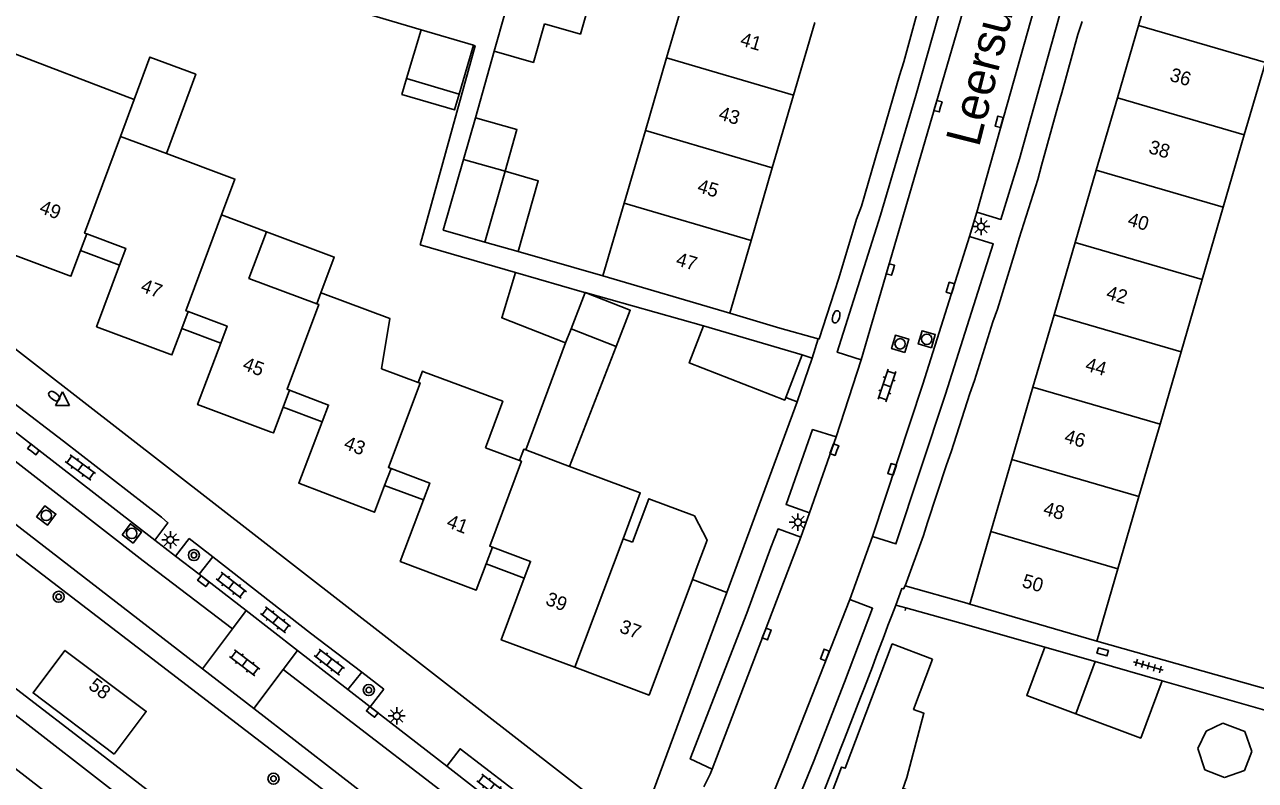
# Model space of a CAD drawing. Extents: x 128000 to 131008, y 398996 to 402500.
# Drawn here: x 128350.2 to 128439.2, y 400100.2 to 400154.9 of the extents above; entities that cross this region are included whole.
import ezdxf

# ---------------------------------------------------------------- set-up
doc = ezdxf.new("R2010")
doc.units = 0
for name, color, linetype in [('gg-afsc-erfafscheiding', 7, 'Continuous'), ('gg-afsc-muur', 7, 'Continuous'), ('gg-anno-huisnummerreeks BGT', 7, 'Continuous'), ('gg-anno-openbare ruimte label', 7, 'Continuous'), ('gg-bbg-bijgebouw', 7, 'Continuous'), ('gg-bbg-gedigitaliseerde bebouwing', 7, 'Continuous'), ('gg-bbg-gedigitaliseerde bijgebouw', 7, 'Continuous'), ('gg-bbg-hoofdgebouw', 7, 'Continuous'), ('gg-bbg-luifel en loopbrug', 7, 'Continuous'), ('gg-bbg-tussenscheiding', 7, 'Continuous'), ('gg-knt-verharding', 7, 'Continuous'), ('gg-knt-verharding nz', 7, 'Continuous'), ('gt-grn-groengrens NZ', 7, 'Continuous'), ('gt-symb-boom', 7, 'Continuous'), ('gt-symb-brandkraan', 7, 'Continuous'), ('gt-symb-klinker verharding', 7, 'Continuous'), ('gt-symb-kolk', 7, 'Continuous'), ('gt-symb-lichtmast', 7, 'Continuous'), ('gt-symb-rioolschacht', 7, 'Continuous'), ('gt-symb-tegel verharding', 7, 'Continuous'), ('gt-symb-waterafsluiter', 7, 'Continuous')]:
    doc.layers.add(name, color=color, linetype=linetype)

# ---------------------------------------------------------------- blocks, each defined once
blk = doc.blocks.new('gt0-KOLK')
at = {"layer": 'gt-symb-kolk'}
blk.add_lwpolyline([(0, 0), (0.375, 0), (0.375, 0.4), (-0.375, 0.4), (-0.375, 0), (0, 0)], dxfattribs=at)
blk = doc.blocks.new('gt0-RS')
at = {"layer": 'gt-symb-rioolschacht'}
blk.add_lwpolyline([(-0.5, -0.5), (0.5, -0.5), (0.5, 0.5), (-0.5, 0.5)], close=True, dxfattribs=at)
blk.add_circle((0, 0), 0.375, dxfattribs=at)
blk = doc.blocks.new('gt0-BR')
at = {"layer": 'gt-symb-brandkraan'}
for centre, radius, start, end in [((-0.244, 0), 0.206, 107.56694, 252.43307), ((0.599, -2.664), 3, 106.89205, 107.56694), ((0, -0.691), 0.938, 73.10799, 106.89205), ((-0.599, -2.664), 3, 72.43309, 73.10799), ((0.244, 0), 0.206, 287.56695, 72.43309), ((0.599, 2.664), 3, 252.43307, 253.10797), ((0, 0.691), 0.938, 253.10797, 286.89206), ((-0.599, 2.664), 3, 286.89206, 287.56695)]:
    blk.add_arc(centre, radius, start, end, dxfattribs=at)
blk = doc.blocks.new('gt0-LMAST')
at = {"layer": 'gt-symb-lichtmast'}
for p, q in [((-0.182, 0.173), (-0.447, 0.438)), ((-0.005, 0.246), (-0.005, 0.621)), ((0.172, 0.173), (0.437, 0.438)), ((-0.255, -0.004), (-0.63, -0.004)), ((-0.182, -0.181), (-0.447, -0.446)), ((-0.005, -0.254), (-0.005, -0.629)), ((0.437, -0.446), (0.172, -0.181)), ((0.245, -0.004), (0.62, -0.004))]:
    blk.add_line(p, q, dxfattribs=at)
blk.add_circle((-0.005, -0.004), 0.25, dxfattribs=at)
blk = doc.blocks.new('gt0-KL1')
at = {"layer": 'gt-symb-klinker verharding'}
for p, q in [((-1.15, 0.3), (1.15, 0.3)), ((-1, -0.3), (-1, 0.3)), ((-0.5, 0.3), (-0.5, 0.45)), ((0, -0.3), (0, 0.3)), ((0.5, 0.3), (0.5, 0.45)), ((1, -0.3), (1, 0.3)), ((-1.15, -0.3), (1.15, -0.3)), ((-0.5, -0.45), (-0.5, -0.3)), ((0.5, -0.45), (0.5, -0.3))]:
    blk.add_line(p, q, dxfattribs=at)
blk = doc.blocks.new('gt0-BOOM')
at = {"layer": 'gt-symb-boom'}
for radius in [0.4, 0.2]:
    blk.add_circle((0, 0), radius, dxfattribs=at)
blk = doc.blocks.new('gt0-TEG1')
at = {"layer": 'gt-symb-tegel verharding'}
for p, q in [((-1.125, 0), (1.125, 0)), ((-0.9, -0.25), (-0.9, 0.25)), ((-0.45, -0.25), (-0.45, 0.25)), ((0, -0.25), (0, 0.25)), ((0.45, -0.25), (0.45, 0.25)), ((0.9, -0.25), (0.9, 0.25))]:
    blk.add_line(p, q, dxfattribs=at)
blk = doc.blocks.new('gt0-WAFSL')
at = {"layer": 'gt-symb-waterafsluiter'}
for p, q in [((-0.5, -0.333), (0, 0.667)), ((0, 0.667), (0.5, -0.333)), ((0.5, -0.333), (-0.5, -0.333))]:
    blk.add_line(p, q, dxfattribs=at)

msp = doc.modelspace()

# ---------------------------------------------------------------- linework, layer by layer
at = {"layer": 'gg-afsc-erfafscheiding'}
for p, q in [((128359.153, 400160.308), (128378.83, 400154.482)), ((128382.764, 400148.125), (128384.12, 400152.936)), ((128378.77, 400138.95), (128385.668, 400136.945)), ((128391.979, 400136.693), (128385.843, 400138.453)), ((128390.693, 400135.484), (128399.269, 400133.08)), ((128404.77, 400132.921), (128401.16, 400134.01))]:
    msp.add_line(p, q, dxfattribs=at)
msp.add_lwpolyline([(128378.77, 400138.95), (128382.733, 400153.326), (128382.619, 400153.36)], dxfattribs=at)
at = {"layer": 'gg-afsc-muur'}
for p, q in [((128413.741, 400152.16), (128414.917, 400156.412)), ((128426.343, 400154.145), (128425.184, 400149.913)), ((128412.209, 400146.938), (128413.437, 400151.181)), ((128424.894, 400148.931), (128423.708, 400144.663)), ((128410.674, 400141.734), (128411.91, 400145.979)), ((128423.431, 400143.667), (128422.092, 400139.433)), ((128409.058, 400136.542), (128410.331, 400140.79)), ((128421.818, 400138.531), (128420.513, 400134.286)), ((128346.234, 400133.939), (128351.085, 400130.174)), ((128420.192, 400133.367), (128418.85, 400129.127)), ((128404.77, 400132.921), (128407.557, 400132.158)), ((128405.208, 400127.907), (128406.038, 400127.585)), ((128418.533, 400128.201), (128417.176, 400123.977)), ((128400.936, 400113.823), (128406.038, 400127.585)), ((128416.827, 400123.036), (128415.451, 400118.863)), ((128415.159, 400117.938), (128413.842, 400114.298)), ((128398.458, 400114.752), (128400.936, 400113.823)), ((128413.842, 400114.298), (128418.312, 400113.048)), ((128413.84, 400112.51), (128413.889, 400112.711)), ((128413.889, 400112.711), (128418.298, 400111.467)), ((128418.298, 400111.467), (128423.943, 400109.856)), ((128427.709, 400110.3), (128443.633, 400105.812)), ((128432.433, 400107.434), (128443.345, 400104.32))]:
    msp.add_line(p, q, dxfattribs=at)
msp.add_lwpolyline([(128407.557, 400132.158), (128407.632, 400132.137), (128408.737, 400135.556)], dxfattribs=at)
at = {"layer": 'gg-bbg-bijgebouw'}
for p, q in [((128399.269, 400133.08), (128406.403, 400130.981)), ((128406.403, 400130.981), (128405.208, 400127.907))]:
    msp.add_line(p, q, dxfattribs=at)
msp.add_lwpolyline([(128405.208, 400127.907), (128405.136, 400127.721), (128398.229, 400130.405), (128399.269, 400133.08)], dxfattribs=at)
at = {"layer": 'gg-bbg-gedigitaliseerde bebouwing'}
for p, q in [((128358.074, 400149.439), (128348.515, 400153.103)), ((128357.083, 400146.774), (128358.074, 400149.439)), ((128360.405, 400145.538), (128357.083, 400146.774)), ((128367.64, 400139.89), (128364.399, 400141.104)), ((128371.581, 400135.475), (128371.287, 400134.684)), ((128378.626, 400128.994), (128375.962, 400129.99)), ((128385.948, 400123.348), (128383.481, 400124.272)), ((128389.573, 400122.928), (128386.396, 400124.118))]:
    msp.add_line(p, q, dxfattribs=at)
for points in [[(128364.399, 400141.104), (128365.363, 400143.694), (128360.405, 400145.538)], [(128371.287, 400134.684), (128366.382, 400136.51), (128367.64, 400139.89)], [(128375.962, 400129.99), (128376.564, 400133.618), (128371.722, 400135.423), (128371.581, 400135.475)], [(128379.067, 400129.748), (128378.927, 400129.8), (128378.626, 400128.994)], [(128379.067, 400129.748), (128384.736, 400127.63), (128383.481, 400124.272)], [(128386.396, 400124.118), (128386.256, 400124.17), (128385.948, 400123.348)], [(128389.573, 400122.928), (128394.681, 400121.007), (128393.437, 400117.702)], [(128419.171, 400097.597), (128413.781, 400099.629), (128413.746, 400099.536), (128413.64, 400099.565), (128413.968, 400100.435), (128415.198, 400105.088), (128414.449, 400105.37), (128415.82, 400109)]]:
    msp.add_lwpolyline(points, dxfattribs=at)
at = {"layer": 'gg-bbg-gedigitaliseerde bijgebouw'}
for p, q in [((128384.12, 400152.936), (128384.92, 400155.731)), ((128378.83, 400154.482), (128377.787, 400150.959)), ((128382.619, 400153.36), (128378.83, 400154.482)), ((128382.619, 400153.36), (128381.576, 400149.837)), ((128377.787, 400150.959), (128381.576, 400149.837)), ((128382.764, 400148.125), (128381.902, 400145.117)), ((128385.843, 400138.453), (128383.436, 400139.143)), ((128390.693, 400135.484), (128389.676, 400132.868)), ((128389.676, 400132.868), (128392.942, 400131.599)), ((128423.943, 400109.856), (128427.586, 400108.817)), ((128426.182, 400105.049), (128427.586, 400108.817)), ((128435.61, 400103.802), (128435.012, 400102.546)), ((128436.833, 400104.361), (128435.61, 400103.802)), ((128438.401, 400103.772), (128436.833, 400104.361)), ((128438.92, 400102.321), (128438.401, 400103.772)), ((128435.012, 400102.546), (128435.531, 400100.987)), ((128438.393, 400100.957), (128438.92, 400102.321)), ((128435.531, 400100.987), (128436.953, 400100.437)), ((128436.953, 400100.437), (128438.393, 400100.957))]:
    msp.add_line(p, q, dxfattribs=at)
for points in [[(128388.553, 400157.715), (128391.154, 400156.97), (128390.354, 400154.175), (128387.753, 400154.92)], [(128387.753, 400154.92), (128386.952, 400152.125), (128384.12, 400152.936)], [(128384.901, 400144.258), (128385.763, 400147.266), (128382.764, 400148.125)], [(128381.902, 400145.117), (128380.437, 400140.002), (128383.436, 400139.143)], [(128384.901, 400144.258), (128387.308, 400143.569), (128385.843, 400138.453)], [(128392.942, 400131.599), (128393.959, 400134.215), (128390.693, 400135.484)], [(128423.943, 400109.856), (128422.633, 400106.372), (128426.182, 400105.049)]]:
    msp.add_lwpolyline(points, dxfattribs=at)
at = {"layer": 'gg-bbg-hoofdgebouw'}
for p, q in [((128430.721, 400154.785), (128432.247, 400160.01)), ((128396.591, 400152.447), (128398.127, 400157.696)), ((128407.305, 400155.01), (128405.769, 400149.76)), ((128429.195, 400149.56), (128430.721, 400154.785)), ((128395.054, 400147.197), (128396.591, 400152.447)), ((128439.897, 400152.105), (128438.374, 400146.88)), ((128405.769, 400149.76), (128404.232, 400144.51)), ((128427.669, 400144.335), (128429.195, 400149.56)), ((128393.517, 400141.947), (128395.054, 400147.197)), ((128438.374, 400146.88), (128436.85, 400141.654)), ((128404.232, 400144.51), (128402.696, 400139.26)), ((128426.143, 400139.11), (128427.669, 400144.335)), ((128391.979, 400136.693), (128393.517, 400141.947)), ((128436.85, 400141.654), (128435.327, 400136.428)), ((128354.191, 400138.522), (128354.643, 400139.736)), ((128348.009, 400138.711), (128353.346, 400136.725)), ((128402.696, 400139.26), (128401.16, 400134.01)), ((128424.616, 400133.885), (128426.143, 400139.11)), ((128401.16, 400134.01), (128391.979, 400136.693)), ((128435.327, 400136.428), (128433.803, 400131.202)), ((128361.518, 400132.9), (128361.973, 400134.122)), ((128423.09, 400128.66), (128424.616, 400133.885)), ((128433.803, 400131.202), (128432.28, 400125.977)), ((128368.844, 400127.202), (128369.308, 400128.438)), ((128421.564, 400123.436), (128423.09, 400128.66)), ((128432.28, 400125.977), (128430.756, 400120.752)), ((128420.038, 400118.211), (128421.564, 400123.436)), ((128376.188, 400121.555), (128376.655, 400122.779)), ((128430.756, 400120.752), (128429.233, 400115.526)), ((128418.51, 400112.98), (128420.038, 400118.211)), ((128393.437, 400117.702), (128394.121, 400117.446)), ((128383.532, 400115.876), (128383.991, 400117.092)), ((128398.809, 400115.689), (128398.458, 400114.752)), ((128429.233, 400115.526), (128427.709, 400110.3)), ((128427.709, 400110.3), (128418.51, 400112.98))]:
    msp.add_line(p, q, dxfattribs=at)
for points in [[(128354.643, 400139.736), (128357.466, 400138.686), (128357.013, 400137.467)], [(128353.346, 400136.725), (128353.501, 400136.667), (128354.191, 400138.522)], [(128357.013, 400137.467), (128355.358, 400133.015), (128360.657, 400131.045)], [(128361.973, 400134.122), (128364.797, 400133.062), (128364.34, 400131.845)], [(128360.657, 400131.045), (128360.808, 400130.989), (128361.518, 400132.9)], [(128364.34, 400131.845), (128362.67, 400127.398), (128367.985, 400125.402)], [(128369.308, 400128.438), (128372.136, 400127.359), (128371.673, 400126.144)], [(128367.985, 400125.402), (128368.146, 400125.342), (128368.844, 400127.202)], [(128371.673, 400126.144), (128369.979, 400121.706), (128375.275, 400119.685)], [(128376.655, 400122.779), (128379.457, 400121.721), (128378.998, 400120.505)], [(128375.275, 400119.685), (128375.449, 400119.619), (128376.188, 400121.555)], [(128378.998, 400120.505), (128377.32, 400116.061), (128382.628, 400114.057)], [(128398.809, 400115.689), (128399.52, 400117.587), (128398.601, 400119.352), (128395.299, 400120.589), (128394.121, 400117.446)], [(128383.991, 400117.092), (128386.752, 400116.06), (128386.297, 400114.842)], [(128382.628, 400114.057), (128382.818, 400113.985), (128383.532, 400115.876)], [(128386.297, 400114.842), (128384.634, 400110.393), (128389.94, 400108.41)], [(128389.94, 400108.41), (128395.327, 400106.397), (128398.458, 400114.752)], [(128409.229, 400094.401), (128407.277, 400095.136), (128408.295, 400097.829), (128408.012, 400097.935), (128409.243, 400101.196), (128409.511, 400101.113), (128412.915, 400110.097), (128415.82, 400109)], [(128356.63, 400102.131), (128358.95, 400105.221), (128353.07, 400109.63), (128350.77, 400106.56), (128356.63, 400102.131)]]:
    msp.add_lwpolyline(points, dxfattribs=at)
at = {"layer": 'gg-bbg-luifel en loopbrug'}
for p, q in [((128357.013, 400137.467), (128354.191, 400138.522)), ((128364.34, 400131.845), (128361.518, 400132.9)), ((128389.676, 400132.868), (128389.288, 400131.868)), ((128386.396, 400124.118), (128389.288, 400131.868)), ((128392.942, 400131.599), (128389.573, 400122.928)), ((128371.673, 400126.144), (128368.844, 400127.202)), ((128378.998, 400120.505), (128376.188, 400121.555)), ((128386.297, 400114.842), (128383.532, 400115.876)), ((128427.586, 400108.817), (128432.433, 400107.434))]:
    msp.add_line(p, q, dxfattribs=at)
for points in [[(128358.074, 400149.439), (128359.213, 400152.502), (128362.535, 400151.267), (128360.405, 400145.538)], [(128377.787, 400150.959), (128377.448, 400149.815), (128381.237, 400148.693), (128381.576, 400149.837)], [(128367.64, 400139.89), (128372.546, 400138.052), (128371.581, 400135.475)], [(128389.288, 400131.868), (128384.665, 400133.664), (128385.668, 400136.945)], [(128385.668, 400136.945), (128390.657, 400135.494), (128390.693, 400135.484)], [(128426.182, 400105.049), (128430.886, 400103.296), (128432.433, 400107.434)]]:
    msp.add_lwpolyline(points, dxfattribs=at)
at = {"layer": 'gg-bbg-tussenscheiding'}
for p, q in [((128430.721, 400154.785), (128439.897, 400152.105)), ((128405.769, 400149.76), (128396.591, 400152.447)), ((128429.195, 400149.56), (128438.374, 400146.88)), ((128404.232, 400144.51), (128395.054, 400147.197)), ((128384.901, 400144.258), (128381.902, 400145.117)), ((128383.436, 400139.143), (128384.901, 400144.258)), ((128427.669, 400144.335), (128436.85, 400141.654)), ((128402.696, 400139.26), (128393.517, 400141.947)), ((128426.143, 400139.11), (128435.327, 400136.428)), ((128424.616, 400133.885), (128433.803, 400131.202)), ((128423.09, 400128.66), (128432.28, 400125.977)), ((128421.564, 400123.436), (128430.756, 400120.752)), ((128420.038, 400118.211), (128429.233, 400115.526)), ((128389.94, 400108.41), (128393.437, 400117.702))]:
    msp.add_line(p, q, dxfattribs=at)
for points in [[(128354.643, 400139.736), (128354.487, 400139.794), (128357.083, 400146.774)], [(128361.973, 400134.122), (128361.823, 400134.178), (128364.399, 400141.104)], [(128369.308, 400128.438), (128369.141, 400128.502), (128371.427, 400134.632), (128371.287, 400134.684)], [(128376.655, 400122.779), (128376.468, 400122.85), (128378.764, 400128.943), (128378.626, 400128.994)], [(128383.991, 400117.092), (128383.792, 400117.166), (128386.088, 400123.296), (128385.948, 400123.348)]]:
    msp.add_lwpolyline(points, dxfattribs=at)
at = {"layer": 'gg-knt-verharding'}
for p, q in [((128426.648, 400155.081), (128426.343, 400154.145)), ((128413.437, 400151.181), (128413.741, 400152.16)), ((128425.184, 400149.913), (128424.894, 400148.931)), ((128411.91, 400145.979), (128412.209, 400146.938)), ((128423.708, 400144.663), (128423.431, 400143.667)), ((128410.331, 400140.79), (128410.674, 400141.734)), ((128419.02, 400141.305), (128418.509, 400139.538)), ((128422.092, 400139.433), (128421.818, 400138.531)), ((128408.737, 400135.556), (128409.058, 400136.542)), ((128420.513, 400134.286), (128420.192, 400133.367)), ((128407.119, 400130.743), (128407.557, 400132.158)), ((128406.038, 400127.585), (128407.119, 400130.743)), ((128406.403, 400130.981), (128407.119, 400130.743)), ((128410.671, 400130.631), (128408.847, 400125.069)), ((128392.301, 400098.182), (128351.085, 400130.174)), ((128418.85, 400129.127), (128418.533, 400128.201)), ((128359.576, 400117.598), (128348.386, 400126.26)), ((128343.421, 400123.438), (128363.012, 400108.3)), ((128417.176, 400123.977), (128416.827, 400123.036)), ((128406.925, 400119.571), (128406.297, 400117.808)), ((128415.451, 400118.863), (128415.159, 400117.938)), ((128359.576, 400117.598), (128361.073, 400116.441)), ((128362.067, 400117.727), (128361.073, 400116.441)), ((128363.767, 400116.401), (128362.067, 400117.727)), ((128409.84, 400113.318), (128411.488, 400117.862)), ((128361.073, 400116.441), (128362.768, 400115.132)), ((128363.767, 400116.401), (128362.768, 400115.132)), ((128362.768, 400115.132), (128366.167, 400112.502)), ((128400.936, 400113.823), (128394.504, 400096.472)), ((128339.331, 400112.827), (128377.214, 400083.479)), ((128413.158, 400112.908), (128413.889, 400112.711)), ((128418.51, 400112.98), (128418.312, 400113.048)), ((128365.181, 400111.188), (128366.167, 400112.502)), ((128366.167, 400112.502), (128369.885, 400109.625)), ((128363.012, 400108.3), (128365.181, 400111.188)), ((128368.86, 400108.26), (128369.885, 400109.625)), ((128369.885, 400109.625), (128373.531, 400106.803)), ((128366.732, 400105.425), (128363.012, 400108.3)), ((128366.732, 400105.425), (128368.86, 400108.26)), ((128373.531, 400106.803), (128374.545, 400108.056)), ((128376.145, 400106.836), (128374.545, 400108.056)), ((128373.531, 400106.803), (128375.15, 400105.55)), ((128375.15, 400105.55), (128376.145, 400106.836)), ((128383.877, 400092.177), (128366.732, 400105.425)), ((128375.15, 400105.55), (128380.687, 400101.263)), ((128380.687, 400101.263), (128385.966, 400097.181))]:
    msp.add_line(p, q, dxfattribs=at)
for points in [[(128420.444, 400164.118), (128418.729, 400164.609), (128417.066, 400158.428), (128414.621, 400149.742), (128412.065, 400141.09), (128408.936, 400131.172), (128410.671, 400130.631)], [(128425.367, 400163.836), (128427.134, 400163.409), (128426.459, 400160.712), (128422.122, 400145.146), (128420.764, 400140.773), (128419.02, 400141.305)], [(128418.509, 400139.538), (128420.211, 400139.007), (128416.773, 400128.142), (128413.171, 400117.331), (128411.488, 400117.862)], [(128359.576, 400117.598), (128360.515, 400118.86), (128360.046, 400119.258), (128352.97, 400124.741), (128349.371, 400127.495)], [(128408.847, 400125.069), (128407.144, 400125.587), (128405.226, 400120.163), (128406.925, 400119.571)], [(128406.297, 400117.808), (128404.653, 400118.413), (128404.117, 400117.077), (128402.389, 400112.324), (128398.305, 400101.793), (128399.879, 400101.04)], [(128374.545, 400108.056), (128370.833, 400110.887), (128363.767, 400116.401)], [(128413.158, 400112.908), (128413.604, 400114.105), (128413.735, 400114.079), (128413.842, 400114.298)], [(128409.84, 400113.318), (128411.482, 400112.673), (128409.462, 400107.343), (128407.205, 400101.571), (128404.971, 400096.1), (128403.298, 400096.861)], [(128386.927, 400098.463), (128381.653, 400102.517), (128380.687, 400101.263)], [(128399.879, 400101.04), (128399.741, 400100.677), (128399.28, 400099.765)]]:
    msp.add_lwpolyline(points, dxfattribs=at)
msp.add_arc((127768.343, 400353.942), 688.392, 337.385545, 339.50407, dxfattribs=at)
at = {"layer": 'gg-knt-verharding nz'}
for p, q in [((128420.444, 400164.118), (128410.671, 400130.631)), ((128425.367, 400163.836), (128419.02, 400141.305)), ((128408.847, 400125.069), (128406.925, 400119.571)), ((128406.297, 400117.808), (128399.879, 400101.04))]:
    msp.add_line(p, q, dxfattribs=at)
for points in [[(128209.306, 400212.905), (128219.094, 400207.909), (128228.651, 400202.939), (128233.721, 400200.175), (128246.372, 400193.123), (128265.511, 400181.916), (128271.493, 400178.213), (128280.721, 400172.584), (128283.814, 400170.657), (128289.162, 400167.284), (128294.917, 400163.532), (128297.554, 400161.703), (128309.341, 400153.64), (128314.057, 400150.293), (128318.569, 400146.997), (128323.792, 400143.143), (128329.47, 400138.681), (128333.45, 400135.587), (128340.422, 400130.338), (128347.368, 400124.911), (128358.726, 400116.113), (128365.181, 400111.188)], [(128411.488, 400117.862), (128415.125, 400128.881), (128418.509, 400139.538)], [(128409.84, 400113.318), (128405.232, 400101.597), (128403.298, 400096.861)], [(128337.442, 400110.384), (128422.962, 400044.228), (128456.799, 400018.129), (128491.696, 399991.167)], [(128368.86, 400108.26), (128385.18, 400095.723), (128388.409, 400093.169)]]:
    msp.add_lwpolyline(points, dxfattribs=at)
at = {"layer": 'gt-grn-groengrens NZ'}
msp.add_lwpolyline([(128355.088, 400102.599), (128338.491, 400115.312), (128343.179, 400121.432), (128381.971, 400091.716), (128377.216, 400085.51), (128372.399, 400089.23), (128355.088, 400102.599)], dxfattribs=at)

# ---------------------------------------------------------------- block references
at = {"layer": 'gt-symb-boom'}
for p in [(128362.398, 400116.516), (128352.618, 400113.504), (128375.049, 400106.763), (128368.156, 400100.358)]:
    msp.add_blockref('gt0-BOOM', p, dxfattribs=at)
at = {"layer": 'gt-symb-brandkraan'}
for p, rotation in [((128408.85, 400133.741), 73.92082762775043), ((128352.291, 400128.003), -37.80965211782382)]:
    msp.add_blockref('gt0-BR', p, dxfattribs=dict(at, rotation=rotation))
at = {"layer": 'gt-symb-klinker verharding'}
for p, rotation in [((128412.528, 400128.778), 71.69193184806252), ((128354.187, 400122.846), -36.29695894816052), ((128365.1, 400114.338), -37.64891642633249), ((128368.3, 400111.83), -37.64891642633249), ((128366.071, 400108.728), -37.64891642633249), ((128372.194, 400108.789), -37.64891642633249), ((128383.957, 400099.741), -37.648916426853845)]:
    msp.add_blockref('gt0-KL1', p, dxfattribs=dict(at, rotation=rotation))
at = {"layer": 'gt-symb-kolk'}
for p, rotation in [((128416.412, 400148.904), 73.68480675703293), ((128420.834, 400147.77), 73.68480675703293), ((128412.969, 400137.099), 73.68480675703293), ((128417.311, 400135.76), 73.68480675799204), ((128350.669, 400124), -37.68393139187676), ((128408.911, 400124.071), 69.08179501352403), ((128413.088, 400122.655), 71.63753156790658), ((128362.964, 400114.473), -37.68393139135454), ((128404.019, 400110.743), 69.08179501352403), ((128408.221, 400109.231), 69.08179501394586), ((128428.076, 400109.328), -15.71725244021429), ((128375.175, 400105.032), -37.68393138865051)]:
    msp.add_blockref('gt0-KOLK', p, dxfattribs=dict(at, rotation=rotation))
at = {"layer": 'gt-symb-lichtmast'}
for p in [(128419.339, 400140.259), (128406.091, 400118.895), (128360.705, 400117.621), (128377.07, 400104.901)]:
    msp.add_blockref('gt0-LMAST', p, dxfattribs=at)
at = {"layer": 'gt-symb-rioolschacht'}
for p, rotation in [((128413.479, 400131.784), 73.73979529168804), ((128415.405, 400132.115), 73.73979529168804), ((128351.721, 400119.382), -37.07612031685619), ((128357.901, 400118.083), -37.07612031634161)]:
    msp.add_blockref('gt0-RS', p, dxfattribs=dict(at, rotation=rotation))
at = {"layer": 'gt-symb-tegel verharding', "rotation": -16.024109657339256}
msp.add_blockref('gt0-TEG1', (128431.435, 400108.505), dxfattribs=at)
at = {"layer": 'gt-symb-waterafsluiter'}
msp.add_blockref('gt0-WAFSL', (128352.888, 400127.66), dxfattribs=at)

# ---------------------------------------------------------------- texts
at = {"layer": 'gg-anno-huisnummerreeks BGT'}
for s, rotation, p in [('41', 343.7, (128401.847, 400153.366)), ('36', 343.7, (128432.917, 400150.807)), ('43', 343.7, (128400.281, 400148.015)), ('38', 343.7, (128431.391, 400145.582)), ('45', 343.7, (128398.744, 400142.764)), ('49', 339.6, (128351.153, 400141.275)), ('40', 343.7, (128429.865, 400140.357)), ('47', 343.7, (128397.197, 400137.475)), ('47', 339.6, (128358.479, 400135.589)), ('42', 343.7, (128428.319, 400135.065)), ('45', 339.4, (128365.848, 400129.943)), ('44', 343.7, (128426.801, 400129.872)), ('46', 343.7, (128425.286, 400124.681)), ('43', 339.1, (128373.166, 400124.236)), ('48', 343.7, (128423.76, 400119.458)), ('41', 339.3, (128380.601, 400118.564)), ('50', 343.7, (128422.232, 400114.229)), ('39', 339.5, (128387.767, 400112.959)), ('37', 339.5, (128393.11, 400110.962)), ('58', 322.9, (128354.698, 400106.925))]:
    msp.add_text(s, height=1, rotation=rotation, dxfattribs=at).set_placement(p)
at = {"layer": 'gg-anno-openbare ruimte label'}
msp.add_text('Leersumstraat', height=2.5, rotation=75.8, dxfattribs=at).set_placement((128419.178, 400145.93))

doc.saveas('drawing.dxf')
